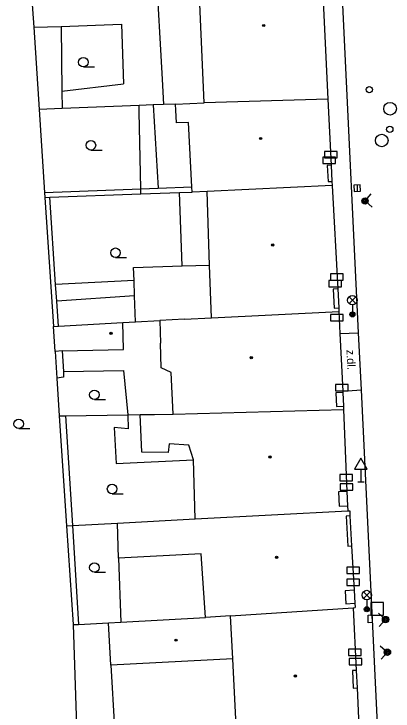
# Model space of a CAD drawing. Extents: x -596229 to -595156, y -1161237 to -1159376.
# Drawn here: x -595247.7 to -595217.8, y -1161120.7 to -1161065.6 of the extents above; entities that cross this region are included whole.
import ezdxf

# ---------------------------------------------------------------- set-up
doc = ezdxf.new("R2010")
doc.units = 0
for name, color, linetype in [('DOP - kresba z DSPS bez souradnic', 7, 'Continuous'), ('DOP - rozhrani ploch obecne', 7, 'Continuous'), ('Level 24', 7, 'Continuous'), ('Level 26', 7, 'Continuous'), ('Level 27', 7, 'Continuous'), ('Level 28', 7, 'Continuous'), ('Level 31', 7, 'Continuous'), ('Level 33', 7, 'Continuous'), ('Level 34', 7, 'Continuous'), ('Level 36', 7, 'Continuous'), ('Level 39', 7, 'Continuous'), ('slaboproud - povrch.  znaky a tel. budka skut. velikost', 7, 'Continuous'), ('TM - budovy zdene_ betonove - NP', 7, 'Continuous'), ('TM - budovy zdene_ betonove - VP', 7, 'Continuous'), ('TM - komunikace - VP', 7, 'Continuous'), ('TM - letecke snimky - pomocna linie', 7, 'Continuous'), ('TM - popis povrchu', 7, 'Continuous'), ('TM - rozhrani ploch obecne - VP', 7, 'Continuous')]:
    doc.layers.add(name, color=color, linetype=linetype)

msp = doc.modelspace()

# ---------------------------------------------------------------- linework, layer by layer
at = {"layer": 'DOP - kresba z DSPS bez souradnic'}
for points in [[(-595246.18, -1161066.64), (-595244.02, -1161066.57)], [(-595244.02, -1161066.57), (-595239.25, -1161066.4)], [(-595244.02, -1161066.57), (-595243.96, -1161071.7)], [(-595243.96, -1161071.7), (-595239.1, -1161071.11)], [(-595236.35, -1161079.36), (-595233.68, -1161079.25)], [(-595245.33, -1161079.7), (-595237.73, -1161079.41)], [(-595237.73, -1161079.41), (-595236.35, -1161079.36)], [(-595244.45, -1161086.97), (-595244.9, -1161080.08)], [(-595238.25, -1161086.65), (-595244.45, -1161086.97)], [(-595244.36, -1161088.28), (-595244.45, -1161086.97)], [(-595238.21, -1161087.87), (-595244.36, -1161088.28)], [(-595244.23, -1161090.28), (-595244.36, -1161088.28)], [(-595243.93, -1161092.23), (-595243.84, -1161093.84)], [(-595243.84, -1161093.84), (-595243.82, -1161094.3)], [(-595243.82, -1161094.3), (-595244.36, -1161094.38)], [(-595243.66, -1161097.35), (-595243.13, -1161106.02)], [(-595238.74, -1161097.28), (-595238.73, -1161098.39)], [(-595238.73, -1161098.39), (-595239.82, -1161098.27)], [(-595239.82, -1161098.27), (-595239.66, -1161101.12)], [(-595239.66, -1161101.12), (-595233.56, -1161100.83)], [(-595243.13, -1161106.02), (-595242.65, -1161113.84)], [(-595240.09, -1161117.08), (-595239.81, -1161122.02)]]:
    msp.add_lwpolyline(points, dxfattribs=at)
at = {"layer": 'DOP - rozhrani ploch obecne'}
for points in [[(-595246.48, -1161062.31), (-595246.18, -1161066.64)], [(-595246.18, -1161066.64), (-595245.76, -1161073.14)], [(-595243.94, -1161073.07), (-595245.76, -1161073.14)], [(-595245.76, -1161073.14), (-595245.33, -1161079.7)], [(-595237.86, -1161072.82), (-595243.94, -1161073.07)], [(-595236.75, -1161072.78), (-595237.86, -1161072.82)], [(-595237.85, -1161073.32), (-595237.86, -1161072.82)], [(-595235.93, -1161072.75), (-595236.75, -1161072.78)], [(-595234.97, -1161072.72), (-595235.93, -1161072.75)], [(-595237.73, -1161079.41), (-595237.85, -1161073.32)], [(-595245.33, -1161079.7), (-595245.3, -1161080.1)], [(-595244.9, -1161080.08), (-595237.72, -1161079.81)], [(-595237.72, -1161079.81), (-595237.73, -1161079.41)], [(-595237.72, -1161079.81), (-595234.66, -1161079.69)], [(-595234.66, -1161079.69), (-595233.66, -1161079.67)], [(-595234.44, -1161085.51), (-595234.66, -1161079.69)], [(-595245.3, -1161080.1), (-595244.9, -1161080.08)], [(-595245.3, -1161080.1), (-595244.63, -1161090.3)], [(-595244.5, -1161092.27), (-595244.36, -1161094.38)], [(-595244.36, -1161094.38), (-595244.16, -1161097.35)], [(-595244.16, -1161097.35), (-595243.59, -1161106.04)], [(-595244.16, -1161097.35), (-595243.66, -1161097.35)], [(-595243.66, -1161097.35), (-595238.74, -1161097.28)], [(-595238.74, -1161097.28), (-595237.78, -1161097.26)], [(-595243.59, -1161106.04), (-595243.13, -1161106.02)], [(-595243.59, -1161106.04), (-595243.07, -1161113.86)], [(-595243.13, -1161106.02), (-595239.57, -1161105.83)], [(-595239.48, -1161108.61), (-595239.31, -1161113.66)], [(-595243.07, -1161113.86), (-595242.65, -1161113.84)], [(-595243.07, -1161113.86), (-595242.7, -1161125.09)], [(-595242.65, -1161113.84), (-595240.28, -1161113.71)]]:
    msp.add_lwpolyline(points, dxfattribs=at)
at = {"layer": 'Level 24'}
for points in [[(-595223.208, -1161076.959), (-595222.208, -1161076.959), (-595222.208, -1161076.459), (-595223.208, -1161076.459)], [(-595223.327, -1161077.418), (-595222.327, -1161077.418), (-595222.327, -1161076.918), (-595223.327, -1161076.918)], [(-595222.738, -1161086.639), (-595221.738, -1161086.639), (-595221.738, -1161086.139), (-595222.738, -1161086.139)], [(-595222.867, -1161087.168), (-595221.867, -1161087.168), (-595221.867, -1161086.668), (-595222.867, -1161086.668)], [(-595222.737, -1161089.848), (-595221.737, -1161089.848), (-595221.737, -1161089.348), (-595222.737, -1161089.348)], [(-595222.328, -1161095.379), (-595221.328, -1161095.379), (-595221.328, -1161094.879), (-595222.328, -1161094.879)], [(-595221.978, -1161102.489), (-595220.978, -1161102.489), (-595220.978, -1161101.989), (-595221.978, -1161101.989)], [(-595221.967, -1161103.228), (-595220.967, -1161103.228), (-595220.967, -1161102.728), (-595221.967, -1161102.728)], [(-595221.448, -1161109.809), (-595220.448, -1161109.809), (-595220.448, -1161109.309), (-595221.448, -1161109.309)], [(-595221.427, -1161110.778), (-595220.427, -1161110.778), (-595220.427, -1161110.278), (-595221.427, -1161110.278)], [(-595221.308, -1161116.309), (-595220.308, -1161116.309), (-595220.308, -1161115.809), (-595221.308, -1161115.809)], [(-595221.247, -1161117.028), (-595220.247, -1161117.028), (-595220.247, -1161116.528), (-595221.247, -1161116.528)]]:
    msp.add_lwpolyline(points, close=True, dxfattribs=at)
at = {"layer": 'Level 26'}
msp.add_lwpolyline([(-595219.55, -1161113.11), (-595218.55, -1161113.11), (-595218.55, -1161112.11), (-595219.55, -1161112.11)], close=True, dxfattribs=at)
at = {"layer": 'Level 27'}
msp.add_line((-595220.626, -1161079.11), (-595220.614, -1161079.61), dxfattribs=at)
msp.add_lwpolyline([(-595220.876, -1161079.116), (-595220.864, -1161079.616), (-595220.364, -1161079.604), (-595220.376, -1161079.104)], close=True, dxfattribs=at)
for centre in [(-595218.02, -1161073.08), (-595218.68, -1161075.59)]:
    msp.add_circle(centre, 0.5, dxfattribs=at)
at = {"layer": 'Level 28'}
for centre in [(-595219.66, -1161071.57), (-595218.04, -1161074.71)]:
    msp.add_circle(centre, 0.25, dxfattribs=at)
at = {"layer": 'Level 31'}
for points in [[(-595219.428, -1161080.854), (-595220, -1161080.37), (-595219.516, -1161079.798)], [(-595218.942, -1161112.964), (-595218.38, -1161113.46), (-595218.876, -1161114.022)], [(-595218.791, -1161115.543), (-595218.23, -1161116.04), (-595218.727, -1161116.601)]]:
    msp.add_lwpolyline(points, dxfattribs=at)
for centre, radius in [((-595220, -1161080.37), 0.25), ((-595220, -1161080.37), 0.18), ((-595220, -1161080.37), 0.11), ((-595218.38, -1161113.46), 0.25), ((-595218.38, -1161113.46), 0.18), ((-595218.38, -1161113.46), 0.11), ((-595218.23, -1161116.04), 0.25), ((-595218.23, -1161116.04), 0.18), ((-595218.23, -1161116.04), 0.11)]:
    msp.add_circle(centre, radius, dxfattribs=at)
at = {"layer": 'Level 33'}
for p, q in [((-595221.265, -1161088.48), (-595220.735, -1161087.95)), ((-595221.265, -1161087.95), (-595220.735, -1161088.48)), ((-595221, -1161088.59), (-595221, -1161089.34)), ((-595220.125, -1161111.79), (-595219.595, -1161111.26)), ((-595220.125, -1161111.26), (-595219.595, -1161111.79)), ((-595219.86, -1161111.9), (-595219.86, -1161112.65))]:
    msp.add_line(p, q, dxfattribs=at)
for centre, radius in [((-595221, -1161088.215), 0.375), ((-595221, -1161089.34), 0.2), ((-595221, -1161089.34), 0.145), ((-595221, -1161089.34), 0.0876), ((-595219.86, -1161111.525), 0.375), ((-595219.86, -1161112.65), 0.2), ((-595219.86, -1161112.65), 0.145), ((-595219.86, -1161112.65), 0.0876)]:
    msp.add_circle(centre, radius, dxfattribs=at)
at = {"layer": 'Level 34'}
for p, q in [((-595220.33, -1161101.562), (-595220.33, -1161102.58)), ((-595220.58, -1161102.58), (-595220.08, -1161102.58))]:
    msp.add_line(p, q, dxfattribs=at)
msp.add_lwpolyline([(-595220.83, -1161101.562), (-595219.83, -1161101.562), (-595220.33, -1161100.696)], close=True, dxfattribs=at)
at = {"layer": 'Level 36'}
for p, q in [((-595242.26, -1161069.775), (-595241.385, -1161069.775)), ((-595241.66, -1161076.345), (-595240.785, -1161076.345)), ((-595239.72, -1161084.835), (-595238.845, -1161084.835)), ((-595241.39, -1161096.065), (-595240.515, -1161096.065)), ((-595247.37, -1161098.365), (-595246.495, -1161098.365)), ((-595239.99, -1161103.515), (-595239.115, -1161103.515)), ((-595241.39, -1161109.725), (-595240.515, -1161109.725))]:
    msp.add_line(p, q, dxfattribs=at)
for centre in [(-595242.26, -1161069.4), (-595241.66, -1161075.97), (-595239.72, -1161084.46), (-595241.39, -1161095.69), (-595247.37, -1161097.99), (-595239.99, -1161103.14), (-595241.39, -1161109.35)]:
    msp.add_circle(centre, 0.375, dxfattribs=at)
at = {"layer": 'Level 39'}
for centre, radius in [((-595228, -1161066.5), 0.09), ((-595228, -1161066.5), 0.0398), ((-595228.25, -1161075.43), 0.09), ((-595228.25, -1161075.43), 0.0398), ((-595227.29, -1161083.85), 0.09), ((-595227.29, -1161083.85), 0.0398), ((-595240.07, -1161090.84), 0.09), ((-595240.07, -1161090.84), 0.0398), ((-595228.99, -1161092.75), 0.09), ((-595228.99, -1161092.75), 0.0398), ((-595227.51, -1161100.6), 0.09), ((-595227.51, -1161100.6), 0.0398), ((-595226.99, -1161108.54), 0.09), ((-595226.99, -1161108.54), 0.0398), ((-595234.93, -1161115.09), 0.09), ((-595234.93, -1161115.09), 0.0398), ((-595225.5, -1161117.93), 0.09), ((-595225.5, -1161117.93), 0.0398)]:
    msp.add_circle(centre, radius, dxfattribs=at)
at = {"layer": 'slaboproud - povrch.  znaky a tel. budka skut. velikost'}
msp.add_lwpolyline([(-595219.44, -1161113.7), (-595219.74, -1161113.72), (-595219.76, -1161113.12), (-595219.46, -1161113.1), (-595219.44, -1161113.7)], dxfattribs=at)
at = {"layer": 'TM - budovy zdene_ betonove - NP'}
for points in [[(-595222.68, -1161077.55), (-595222.98, -1161077.56)], [(-595222.98, -1161077.56), (-595222.92, -1161078.83)], [(-595222.92, -1161078.83), (-595222.62, -1161078.82)], [(-595222.16, -1161087.32), (-595222.51, -1161087.33)], [(-595222.51, -1161087.33), (-595222.43, -1161088.84)], [(-595222.43, -1161088.84), (-595222.08, -1161088.83)], [(-595221.76, -1161095.5), (-595222.31, -1161095.53)], [(-595222.31, -1161095.53), (-595222.26, -1161096.61)], [(-595222.26, -1161096.61), (-595221.7, -1161096.59)], [(-595221.44, -1161103.33), (-595222.09, -1161103.36)], [(-595222.09, -1161103.36), (-595222.04, -1161104.5)], [(-595222.04, -1161104.5), (-595221.39, -1161104.47)], [(-595221.19, -1161105.27), (-595221.49, -1161105.29)], [(-595221.49, -1161105.29), (-595221.36, -1161107.66)], [(-595221.36, -1161107.66), (-595221.06, -1161107.64)], [(-595220.87, -1161111.15), (-595221.57, -1161111.19)], [(-595221.57, -1161111.19), (-595221.51, -1161112.21)], [(-595221.51, -1161112.21), (-595220.81, -1161112.17)], [(-595220.7, -1161117.49), (-595221, -1161117.5)], [(-595221, -1161117.5), (-595220.93, -1161118.88)], [(-595220.93, -1161118.88), (-595220.63, -1161118.87)]]:
    msp.add_lwpolyline(points, dxfattribs=at)
at = {"layer": 'TM - budovy zdene_ betonove - VP'}
for points in [[(-595232.72, -1161072.62), (-595233.18, -1161061.75)], [(-595223.39, -1161062.88), (-595222.94, -1161072.33)], [(-595234.97, -1161072.72), (-595232.72, -1161072.62)], [(-595222.94, -1161072.33), (-595232.72, -1161072.62)], [(-595222.94, -1161072.33), (-595222.68, -1161077.55)], [(-595234.95, -1161073.2), (-595234.97, -1161072.72)], [(-595234.91, -1161074.2), (-595234.95, -1161073.2)], [(-595233.95, -1161074.16), (-595234.91, -1161074.2)], [(-595233.68, -1161079.25), (-595233.95, -1161074.16)], [(-595222.68, -1161077.55), (-595222.62, -1161078.82)], [(-595233.66, -1161079.67), (-595233.68, -1161079.25)], [(-595222.6, -1161079.15), (-595232.48, -1161079.61)], [(-595222.62, -1161078.82), (-595222.6, -1161079.15)], [(-595222.6, -1161079.15), (-595222.16, -1161087.32)], [(-595232.48, -1161079.61), (-595233.66, -1161079.67)], [(-595232.28, -1161085.44), (-595232.48, -1161079.61)], [(-595232.13, -1161089.6), (-595232.28, -1161085.44)], [(-595222.16, -1161087.32), (-595222.08, -1161088.83)], [(-595232.13, -1161089.6), (-595222.06, -1161089.12)], [(-595222.08, -1161088.83), (-595222.06, -1161089.12)], [(-595222.06, -1161089.12), (-595221.98, -1161090.84)], [(-595234.27, -1161089.72), (-595236.22, -1161089.83)], [(-595234.27, -1161089.72), (-595232.13, -1161089.6)], [(-595244.63, -1161090.3), (-595244.23, -1161090.28)], [(-595244.23, -1161090.28), (-595239.15, -1161089.99)], [(-595238.13, -1161089.93), (-595236.22, -1161089.83)], [(-595236.22, -1161089.83), (-595236.16, -1161091.62)], [(-595244.5, -1161092.27), (-595244.63, -1161090.3)], [(-595221.98, -1161090.84), (-595221.76, -1161095.41)], [(-595236.1, -1161093.55), (-595236.16, -1161091.62)], [(-595243.93, -1161092.23), (-595244.5, -1161092.27)], [(-595235.31, -1161093.92), (-595236.1, -1161093.55)], [(-595235.17, -1161097.23), (-595235.31, -1161093.92)], [(-595221.76, -1161095.41), (-595221.76, -1161095.5)], [(-595221.76, -1161095.5), (-595221.7, -1161096.59)], [(-595235.17, -1161097.23), (-595221.69, -1161096.85)], [(-595221.7, -1161096.59), (-595221.69, -1161096.85)], [(-595221.69, -1161096.85), (-595221.44, -1161103.33)], [(-595237.78, -1161097.26), (-595236.63, -1161097.25)], [(-595237.63, -1161100.24), (-595237.78, -1161097.26)], [(-595236.63, -1161097.25), (-595235.17, -1161097.23)], [(-595235.49, -1161099.58), (-595235.57, -1161100.26)], [(-595233.92, -1161099.68), (-595235.49, -1161099.58)], [(-595233.56, -1161100.83), (-595233.92, -1161099.68)], [(-595235.57, -1161100.26), (-595237.63, -1161100.24)], [(-595233.43, -1161105.51), (-595233.56, -1161100.83)], [(-595221.44, -1161103.33), (-595221.39, -1161104.47)], [(-595221.39, -1161104.47), (-595221.37, -1161104.86)], [(-595233.43, -1161105.51), (-595221.37, -1161104.86)], [(-595221.37, -1161104.86), (-595221.21, -1161104.86)], [(-595221.21, -1161104.86), (-595221.19, -1161105.27)], [(-595239.57, -1161105.83), (-595233.43, -1161105.51)], [(-595221.19, -1161105.27), (-595221.06, -1161107.64)], [(-595239.48, -1161108.61), (-595239.57, -1161105.83)], [(-595221.06, -1161107.64), (-595220.87, -1161111.15)], [(-595232.94, -1161108.27), (-595239.48, -1161108.61)], [(-595232.61, -1161113.3), (-595232.94, -1161108.27)], [(-595220.87, -1161111.15), (-595220.81, -1161112.17)], [(-595220.81, -1161112.17), (-595220.79, -1161112.52)], [(-595230.62, -1161113.17), (-595220.94, -1161112.53)], [(-595220.94, -1161112.53), (-595220.79, -1161112.52)], [(-595220.94, -1161112.53), (-595220.7, -1161117.49)], [(-595239.31, -1161113.66), (-595232.61, -1161113.3)], [(-595230.62, -1161113.17), (-595232.61, -1161113.3)], [(-595230.45, -1161116.57), (-595230.62, -1161113.17)], [(-595240.28, -1161113.71), (-595239.31, -1161113.66)], [(-595240.09, -1161117.08), (-595240.28, -1161113.71)], [(-595230.45, -1161116.57), (-595240.09, -1161117.08)], [(-595230.14, -1161122.91), (-595230.45, -1161116.57)], [(-595220.7, -1161117.49), (-595220.63, -1161118.87)], [(-595220.63, -1161118.87), (-595220.4, -1161123.72)]]:
    msp.add_lwpolyline(points, dxfattribs=at)
at = {"layer": 'TM - komunikace - VP'}
for points in [[(-595220.51, -1161090.79), (-595222.79, -1161043.34)], [(-595220.29, -1161095.31), (-595220.51, -1161090.79)], [(-595217.28, -1161158.08), (-595220.29, -1161095.31)]]:
    msp.add_lwpolyline(points, dxfattribs=at)
at = {"layer": 'TM - letecke snimky - pomocna linie'}
for points in [[(-595236.54, -1161061.9), (-595236.04, -1161070.74), (-595235.93, -1161072.75)], [(-595239.25, -1161066.4), (-595239.1, -1161071.11)], [(-595243.96, -1161071.7), (-595243.94, -1161073.07)], [(-595236.75, -1161072.78), (-595236.35, -1161079.36)], [(-595238.25, -1161086.65), (-595238.29, -1161085.64), (-595234.44, -1161085.51)], [(-595234.44, -1161085.51), (-595232.28, -1161085.44)], [(-595238.21, -1161087.87), (-595238.25, -1161086.65)], [(-595238.13, -1161089.93), (-595238.21, -1161087.87)], [(-595243.93, -1161092.23), (-595239.09, -1161092.11), (-595239.15, -1161089.99)], [(-595243.84, -1161093.84), (-595239.08, -1161093.76), (-595238.74, -1161097.28)]]:
    msp.add_lwpolyline(points, dxfattribs=at)
at = {"layer": 'TM - rozhrani ploch obecne - VP'}
for points in [[(-595239.15, -1161089.99), (-595238.13, -1161089.93)], [(-595221.98, -1161090.84), (-595220.51, -1161090.79)], [(-595221.76, -1161095.41), (-595220.29, -1161095.31)]]:
    msp.add_lwpolyline(points, dxfattribs=at)

# ---------------------------------------------------------------- texts
at = {"layer": 'TM - popis povrchu'}
msp.add_text('z.dl.', height=0.65, rotation=272.76, dxfattribs=at).set_placement((-595221.47, -1161092.14))

doc.saveas('drawing.dxf')
